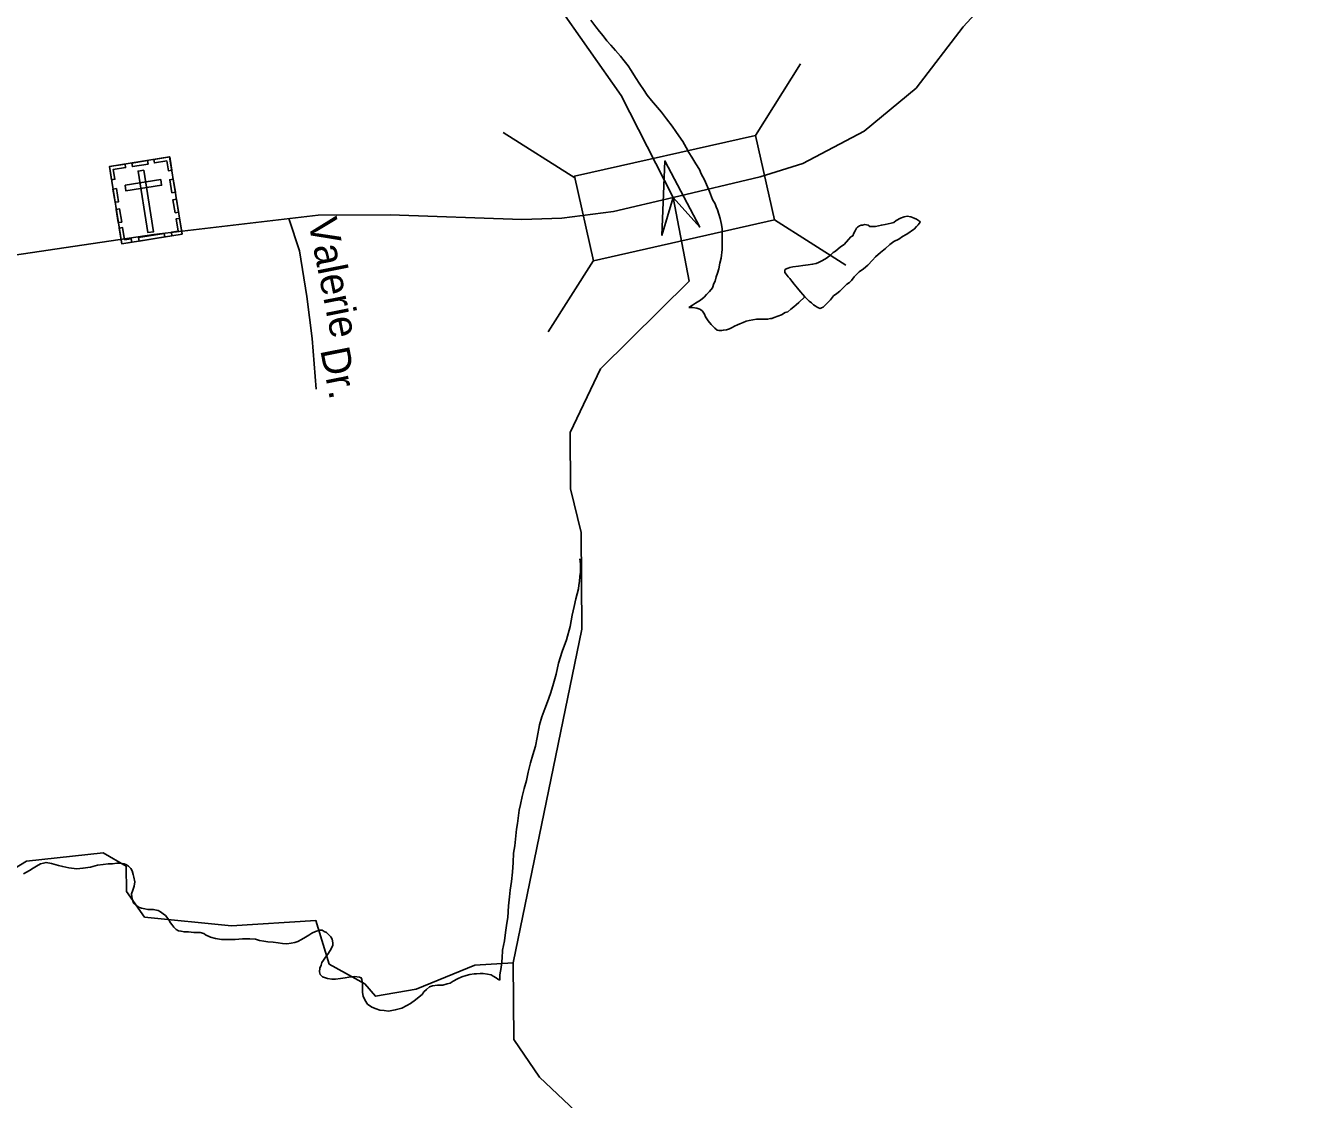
# Model space of a CAD drawing. Extents: x 2126262 to 2293712, y 749403 to 919119.
# Drawn here: x 2228468 to 2232664, y 804611 to 808109 of the extents above; entities that cross this region are included whole.
import ezdxf

# ---------------------------------------------------------------- set-up
doc = ezdxf.new("R2010")
doc.units = 0
for name, color, linetype in [('Exist Cultural Cemetery CELL', 7, 'Continuous'), ('Exist Hydrographic Misc Water Feature', 7, 'Continuous'), ('Exist Hydrographic River Shore', 7, 'Continuous'), ('Exist Road Non-System Type 51', 7, 'Continuous'), ('Exist Road Non-System Type 51 Label', 7, 'Continuous'), ('Exist Road Secondary Structure Standard Bridge Attributed CELL', 7, 'Continuous'), ('Exist Road Secondary Structure Standard Bridge CELL', 7, 'Continuous'), ('Exist Road Secondary Type 51 Attributed', 7, 'Continuous')]:
    doc.layers.add(name, color=color, linetype=linetype)

msp = doc.modelspace()

# ---------------------------------------------------------------- linework, layer by layer
at = {"layer": 'Exist Cultural Cemetery CELL'}
for points in [[(2228740.6, 807650.2), (2228937.1, 807681.7), (2228977.4, 807430.3), (2228780.9, 807398.8)], [(2228813.7, 807661.9), (2228864.9, 807670.1), (2228866.7, 807658.8), (2228815.5, 807650.6)], [(2228944.1, 807638.9), (2228932.9, 807637.1), (2228927.8, 807668.9), (2228887.7, 807662.5), (2228886, 807673.4), (2228937.2, 807681.7)], [(2228747.4, 807607.4), (2228758.6, 807609.2), (2228753.5, 807641), (2228793.6, 807647.4), (2228791.8, 807658.4), (2228740.6, 807650.2)], [(2228852.8, 807638.5), (2228834.4, 807635.6), (2228866.5, 807435.3), (2228884.9, 807438.3)], [(2228759.1, 807534.2), (2228752.3, 807577), (2228763.5, 807578.8), (2228770.4, 807536)], [(2228791.6, 807589.5), (2228794.6, 807571), (2228910.8, 807589.6), (2228907.9, 807608.1)], [(2228944.4, 807564.9), (2228937.5, 807607.7), (2228948.8, 807609.5), (2228955.6, 807566.7)], [(2228954.8, 807499.8), (2228947.9, 807542.6), (2228959.2, 807544.4), (2228966, 807501.6)], [(2228769.7, 807467.8), (2228762.9, 807510.6), (2228774.1, 807512.4), (2228781, 807469.6)], [(2228813.5, 807404.1), (2228811.7, 807415.4), (2228790, 807411.9), (2228783.6, 807451.8), (2228772.6, 807450.1), (2228780.8, 807398.8)], [(2228944.7, 807425), (2228942.9, 807436.4), (2228964.6, 807439.9), (2228958.2, 807479.8), (2228969.2, 807481.5), (2228977.4, 807430.3)], [(2228835.8, 807419.2), (2228919.6, 807432.6), (2228921.4, 807421.4), (2228837.6, 807407.9)]]:
    msp.add_lwpolyline(points, close=True, dxfattribs=at)
at = {"layer": 'Exist Hydrographic Misc Water Feature'}
for points in [[(2230309.5, 808127.9), (2230325.9, 808106.1), (2230337.8, 808090.2), (2230350.1, 808076.3), (2230362, 808060.4), (2230374.3, 808046.5), (2230390.3, 808028.6), (2230406.5, 808010.8), (2230418.6, 807994.9), (2230430.9, 807978.9), (2230440.7, 807963.1), (2230455.1, 807941.2), (2230469.2, 807919.3), (2230481.3, 807901.4), (2230493.6, 807883.5), (2230507.6, 807865.6), (2230540, 807827.9), (2230555.9, 807806.1), (2230574.2, 807782.2), (2230586.5, 807764.3), (2230596.5, 807750.4), (2230608.9, 807732.5), (2230620.7, 807712.6), (2230628.9, 807696.7), (2230639, 807680.7), (2230651.3, 807658.9), (2230663.6, 807641), (2230669.5, 807627.1), (2230679.8, 807607.1), (2230696, 807569.2), (2230706.3, 807543.4), (2230714.2, 807529.5), (2230718.3, 807519.5), (2230722.4, 807509.5), (2230726.6, 807495.6), (2230730.9, 807481.6), (2230734.8, 807461.6), (2230737, 807447.6), (2230737, 807429.7), (2230737.2, 807415.7), (2230737.2, 807397.7), (2230737.6, 807379.7), (2230733.7, 807351.7), (2230729.8, 807335.6), (2230726.1, 807317.6), (2230722, 807303.5), (2230718.3, 807291.5), (2230714.2, 807277.5), (2230710.6, 807269.5), (2230706.5, 807255.5), (2230696.6, 807243.4), (2230686.8, 807233.3), (2230678.8, 807225.3), (2230666.9, 807215.2)], [(2231006.4, 807225.9), (2231010.8, 807221.9), (2231020.8, 807212.1), (2231028.8, 807206.1), (2231034.7, 807200.2), (2231040.9, 807196.2), (2231047, 807192.2), (2231051.1, 807190.3), (2231057.1, 807188.4), (2231061, 807190.4), (2231066.7, 807192.4), (2231072.9, 807198.5), (2231080.9, 807206.5), (2231090.7, 807216.6), (2231100.6, 807228.7), (2231110.6, 807236.7), (2231120.5, 807244.9), (2231132.3, 807254.9), (2231144.2, 807267.1), (2231152.2, 807273.1), (2231158.4, 807279.1), (2231168, 807291.2), (2231176, 807299.3), (2231184, 807307.3), (2231197.8, 807317.4), (2231211.7, 807329.6), (2231227.5, 807345.7), (2231237.5, 807355.8), (2231253.3, 807369.9), (2231269.3, 807384), (2231283.3, 807396.1), (2231297, 807406.3), (2231313, 807414.4), (2231325.1, 807422.4), (2231336.8, 807428.6), (2231348.9, 807436.6), (2231354.8, 807440.7), (2231362.8, 807446.8), (2231370.6, 807454.8), (2231376.6, 807460.9), (2231382.5, 807468.9), (2231380.5, 807472.9), (2231370.6, 807478.8), (2231362.6, 807482.8), (2231352.4, 807486.6), (2231340.3, 807488.5), (2231330.2, 807486.4), (2231318.5, 807482.4), (2231304.6, 807474.2), (2231296.6, 807468.2), (2231288.6, 807466.1), (2231278.6, 807464), (2231268.5, 807462), (2231256.6, 807459.9), (2231246.8, 807457.8), (2231236.7, 807455.7), (2231228.7, 807455.6), (2231218.9, 807455.6), (2231212.7, 807459.5), (2231202.9, 807461.4), (2231194.9, 807459.4), (2231190.8, 807459.3), (2231184.8, 807457.3), (2231178.9, 807453.3), (2231174.8, 807449.2), (2231170.9, 807441.2), (2231166.8, 807433.1), (2231163.1, 807425.1), (2231157, 807421.1), (2231149, 807413), (2231135.2, 807396.9), (2231123.3, 807388.8), (2231107.3, 807374.7), (2231099.5, 807370.6), (2231091.5, 807362.5), (2231077.6, 807352.4), (2231063.9, 807344.4), (2231051.8, 807338.2), (2231043.8, 807334.2), (2231031.9, 807332.1), (2231017.7, 807330), (2230999.9, 807327.8), (2230985.7, 807325.7), (2230967.9, 807323.6), (2230957.8, 807321.5), (2230952.1, 807319.4), (2230946, 807317.4), (2230942.1, 807313.4), (2230942.1, 807305.4), (2230946, 807299.4), (2230952.1, 807291.4), (2230958.3, 807285.5), (2230964.2, 807277.5), (2230972.2, 807267.6), (2230982.5, 807253.8), (2230992.5, 807241.8), (2231000.5, 807233.9), (2231006.4, 807225.9)], [(2231006.4, 807225.9), (2230986.8, 807207.7), (2230978.8, 807199.7), (2230971, 807193.6), (2230961.1, 807185.6), (2230951.1, 807177.5), (2230943.1, 807175.4), (2230931, 807167.3), (2230919.3, 807163.2), (2230907.2, 807159.1), (2230899.2, 807155.1), (2230895.3, 807155.1), (2230885.3, 807153), (2230877.3, 807152.9), (2230865.4, 807152.8), (2230859.2, 807152.8), (2230849.4, 807152.7), (2230837.3, 807150.6), (2230825.4, 807148.5), (2230815.3, 807146.4), (2230805.5, 807142.3), (2230795.4, 807138.3), (2230787.5, 807134.2), (2230777.6, 807130.1), (2230769.6, 807126.1), (2230761.6, 807122), (2230751.6, 807117.9), (2230741.5, 807117.8), (2230735.6, 807115.8), (2230727.6, 807115.7), (2230721.6, 807117.7), (2230713.6, 807123.5), (2230701.5, 807135.5), (2230691.5, 807147.4), (2230683.3, 807161.3), (2230679.4, 807169.3), (2230673.2, 807179.2), (2230667.1, 807185.2), (2230661.1, 807187.1), (2230655, 807189.1), (2230641, 807191), (2230628.9, 807190.9)], [(2230666.9, 807215.2), (2230651.1, 807205.1), (2230641, 807199), (2230628.9, 807190.9)], [(2230273.8, 806372.3), (2230276.1, 806356.3), (2230276.1, 806342.3), (2230276.3, 806328.4), (2230274.2, 806314.3), (2230272.6, 806298.3), (2230270.5, 806286.3), (2230268.9, 806274.3), (2230264.8, 806258.2), (2230261.1, 806242.2), (2230254.9, 806216.2), (2230249.2, 806188.2), (2230241.8, 806152.1), (2230230.1, 806108), (2230216.4, 806069.9), (2230204.7, 806031.9), (2230197.1, 805995.8), (2230185.2, 805957.7)], [(2230185.2, 805957.7), (2230177.6, 805933.7), (2230167.8, 805905.6), (2230159.8, 805883.5), (2230149.9, 805857.5), (2230142.4, 805831.4), (2230134.8, 805789.4), (2230128.8, 805761.3), (2230121, 805733.3), (2230113.2, 805707.2), (2230105.4, 805677.2), (2230099.7, 805649.2), (2230092.1, 805623.1), (2230086.2, 805597), (2230080.4, 805571), (2230076.5, 805553), (2230072.8, 805527), (2230071, 805509), (2230067.1, 805491), (2230065.3, 805468.9), (2230061.6, 805436.9), (2230057.9, 805412.9), (2230056, 805382.9), (2230054.2, 805350.9), (2230050.5, 805320.8), (2230046.8, 805292.8), (2230045, 805270.9), (2230041.3, 805240.9), (2230039.4, 805202.8), (2230035.5, 805184.8), (2230031.8, 805154.8), (2230027.9, 805126.8), (2230022.2, 805096.7), (2230020.6, 805070.7), (2230016.9, 805040.7), (2230013, 805016.6), (2230013, 804998.7)], [(2228064.6, 805139.2), (2228470.6, 805386.6), (2228720.6, 805414.3), (2228795.6, 805370.1), (2228796.6, 805288), (2228855.5, 805204.8), (2229138.7, 805176), (2229413.6, 805193.3), (2229456.5, 805051.3), (2229573.6, 804986.7), (2229607.6, 804946.6), (2229740.5, 804970.1), (2229931.6, 805048.2), (2230056.7, 805055.4)], [(2228460.9, 805345.9), (2228480.8, 805356.1), (2228492.7, 805364.2), (2228502.8, 805370.3), (2228516.5, 805378.4), (2228526.5, 805380.5), (2228534.5, 805382.5), (2228552.6, 805378.7), (2228574.7, 805372.8), (2228588.7, 805369), (2228608.8, 805365.1), (2228634.8, 805361.3), (2228654.7, 805363.5), (2228678.7, 805367.7), (2228702.5, 805373.9), (2228720.5, 805376), (2228736.5, 805378.1), (2228750.5, 805378.3), (2228764.6, 805380.4), (2228776.5, 805380.5), (2228788.6, 805378.6), (2228796.6, 805374.7), (2228802.5, 805370.7), (2228810.7, 805362.8), (2228814.9, 805354.8), (2228818.7, 805342.8), (2228820.8, 805334.8), (2228823.1, 805318.9), (2228821, 805304.8), (2228817.3, 805292.8), (2228813.2, 805280.8), (2228813.4, 805270.9), (2228815.5, 805260.9), (2228819.6, 805250.9), (2228827.6, 805243), (2228835.8, 805237), (2228845.8, 805233.1), (2228855.9, 805231.2), (2228865.7, 805229.3), (2228883.7, 805229.4), (2228893.8, 805227.5), (2228899.7, 805225.5), (2228907.7, 805221.6), (2228915.7, 805215.6), (2228923.7, 805209.7), (2228928, 805203.8), (2228934, 805195.9), (2228939.9, 805185.9), (2228944, 805179.9), (2228950.2, 805172), (2228958.2, 805164), (2228966.2, 805160.1), (2228974.2, 805158.2), (2228984.2, 805156.3), (2228998.2, 805156.3), (2229016.2, 805154.5), (2229036.3, 805154.6), (2229048.2, 805150.8), (2229054.4, 805146.8), (2229070.3, 805139), (2229086.3, 805135.1), (2229106.4, 805131.3), (2229128.6, 805131.5), (2229150.5, 805131.6), (2229174.3, 805133.8), (2229198.3, 805134), (2229216.3, 805132.1), (2229230.3, 805128.3), (2229244.4, 805126.4), (2229256.5, 805124.4), (2229274.6, 805122.7), (2229290.6, 805120.8), (2229304.5, 805118.9), (2229318.5, 805117), (2229332.6, 805119.1), (2229344.5, 805121.2), (2229354.3, 805125.3), (2229366.2, 805131.4), (2229380.2, 805139.5), (2229390.2, 805145.6), (2229400.1, 805151.7), (2229412, 805157.7), (2229426.1, 805161.9), (2229434.1, 805161.9), (2229440.1, 805158), (2229448.1, 805154), (2229454.2, 805148.1), (2229462.2, 805140.1), (2229466.3, 805132.2), (2229468.4, 805120.2), (2229468.6, 805112.2), (2229460.6, 805096.1), (2229452.8, 805084.1)], [(2229452.8, 805084.1), (2229444.8, 805074.1), (2229438.8, 805064), (2229433.1, 805056), (2229431, 805047.9), (2229426.9, 805037.9), (2229425.3, 805025.9), (2229427.3, 805017.9), (2229435.3, 805010), (2229451.3, 805004.1), (2229465.3, 805002.2), (2229477.2, 805002.3), (2229493.4, 805004.5), (2229509.4, 805006.6), (2229521.3, 805008.6), (2229539.3, 805010.8), (2229555.3, 805009), (2229561.2, 805007.1), (2229563.3, 805001.1), (2229565.5, 804987), (2229565.5, 804979), (2229565.5, 804969.1), (2229565.5, 804959.1), (2229567.8, 804947.1), (2229573.7, 804933.1), (2229581.9, 804921.2), (2229596.1, 804911.3), (2229610, 804905.5), (2229621.9, 804901.6), (2229636.1, 804899.7), (2229650, 804897.8), (2229672, 804902), (2229694.1, 804908.2), (2229710.1, 804916.3), (2229721.8, 804922.4), (2229737.8, 804934.5), (2229749.7, 804944.6), (2229759.5, 804952.7), (2229765.5, 804960.7), (2229773.5, 804968.8), (2229783.5, 804976.9), (2229793.4, 804980.9), (2229809.4, 804983), (2229827.2, 804983.2), (2229841.3, 804987.3), (2229851.2, 804989.4), (2229861.2, 804995.5), (2229875.2, 805003.6), (2229889.1, 805009.7), (2229903.1, 805013.8), (2229915, 805017.9), (2229929.1, 805020), (2229937.1, 805020.1), (2229949, 805020.2), (2229959, 805020.2), (2229973, 805018.3), (2229985.1, 805016.5), (2229991, 805012.5), (2230001.1, 805006.6), (2230007, 805002.6), (2230013, 804998.7)]]:
    msp.add_lwpolyline(points, dxfattribs=at)
at = {"layer": 'Exist Hydrographic River Shore'}
for points in [[(2230056.7, 805055.4), (2230280.6, 806143.1), (2230277.5, 806458), (2230243.7, 806599.8), (2230242.7, 806783.5), (2230340.7, 806991.4), (2230629.6, 807277.4), (2230577.8, 807550.1), (2230408.6, 807882.2), (2230197.6, 808181.8)], [(2231896.6, 802022.6), (2231896.6, 802081.6), (2231258.5, 802626.2), (2231199.6, 802784.9), (2231211.5, 803368.5), (2231142.6, 803642.1), (2230948.7, 803921.7), (2230142.6, 804683), (2230058.5, 804806), (2230056.7, 805055.4)]]:
    msp.add_lwpolyline(points, dxfattribs=at)
at = {"layer": 'Exist Road Non-System Type 51'}
msp.add_lwpolyline([(2229414.9, 806925.3), (2229401.7, 807090.2), (2229384.2, 807226.6), (2229360, 807376.1), (2229325.2, 807480.7)], dxfattribs=at)
at = {"layer": 'Exist Road Secondary Structure Standard Bridge Attributed CELL'}
msp.add_lwpolyline([(2230541.1, 807425.4), (2230551.1, 807669), (2230664.2, 807453), (2230577.8, 807550.1)], close=True, dxfattribs=at)
at = {"layer": 'Exist Road Secondary Structure Standard Bridge CELL'}
for p, q in [((2230993.1, 807985.1), (2230845.6, 807751.9)), ((2230257.1, 807614.1), (2230023.8, 807761.6)), ((2231140.9, 807328.9), (2230907.7, 807476.4)), ((2230317.7, 807344.9), (2230170.2, 807111.7))]:
    msp.add_line(p, q, dxfattribs=at)
msp.add_lwpolyline([(2230907.7, 807476.4), (2230318, 807343.6), (2230256, 807619.1), (2230845.6, 807751.9)], close=True, dxfattribs=at)
at = {"layer": 'Exist Road Secondary Type 51 Attributed'}
for points in [[(2233826.8, 808824.6), (2233554.8, 808776), (2233030.8, 808719.5), (2232596.8, 808676.2), (2232162.1, 808628), (2232005.9, 808572.1), (2231883.7, 808493.2), (2231772.1, 808377.3), (2231523, 808105.6), (2231369.5, 807905.9), (2231200.7, 807766.2), (2231000.4, 807660.8), (2230860.9, 807617.5), (2230577.8, 807550.1)], [(2230577.8, 807550.1), (2230382.9, 807503.7), (2230215.5, 807482.7), (2230084.3, 807478.5), (2229655.2, 807493.2), (2229420.7, 807491.8), (2228885.6, 807429.6), (2228195.5, 807327), (2227578, 807250.9), (2227296.1, 807200.6), (2227020.5, 807171.9), (2226366.8, 807121), (2226015.1, 807046.9), (2225644.6, 806906.6), (2225331.3, 806762), (2224822.7, 806557.4), (2223862.6, 806328.4)]]:
    msp.add_lwpolyline(points, dxfattribs=at)

# ---------------------------------------------------------------- texts
at = {"layer": 'Exist Road Non-System Type 51 Label'}
for s, p in [('Valerie', (2229387.8, 807473.5)), ('Dr.', (2229427.2, 807053))]:
    msp.add_text(s, height=95, rotation=281.2236, dxfattribs=at).set_placement(p)

doc.saveas('drawing.dxf')
